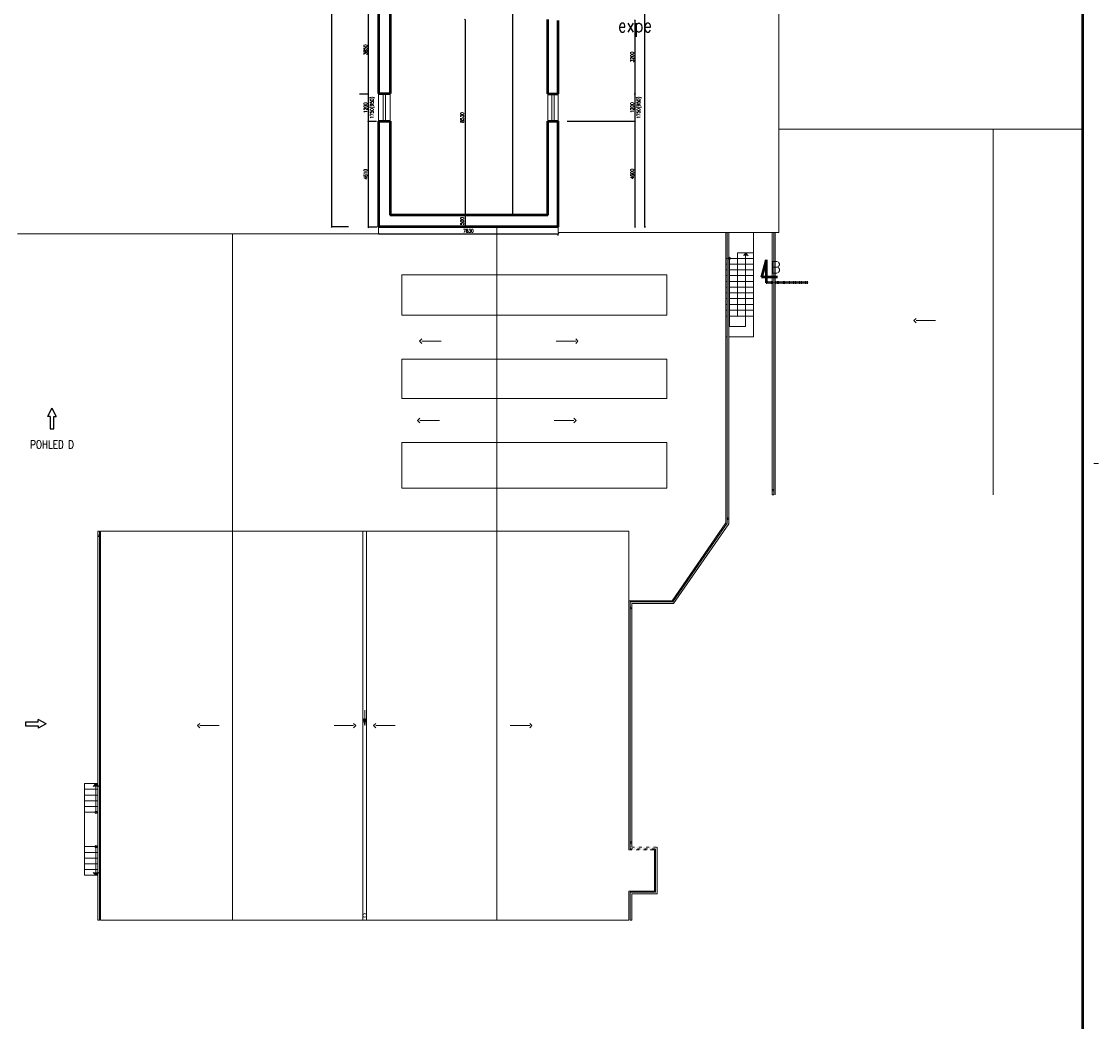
# Model space of a CAD drawing. Header units: millimetres. Extents: x -238874 to 551972, y -298952 to 658415.
# Tile 594 of 656: x 36884 to 83823, y 242736 to 286325. Entities that reach past the tile are written whole.
import ezdxf
from ezdxf.enums import TextEntityAlignment as Align

# ---------------------------------------------------------------- set-up
doc = ezdxf.new("R2010")
doc.units = ezdxf.units.MM
doc.header["$LTSCALE"] = 20
doc.linetypes.add('DASHDOT', pattern=[1, 0.5, -0.25, 0, -0.25])
doc.linetypes.add('DIVIDE2', pattern=[15.875, 6.35, -3.175, 0, -3.175, 0, -3.175])
for name, color, linetype, lineweight in [('_00_HEDVIKA_pohledy', 1, 'Continuous', 25), ('NOSNÉ', 8, 'Continuous', 50), ('PRUCHODY', 7, 'Continuous', 18)]:
    doc.layers.add(name, color=color, linetype=linetype, lineweight=lineweight)
doc.layers.add('CKNETISK', color=116, linetype='Continuous', lineweight=18, plot=False)
doc.layers.add('CZ', color=255, linetype='Continuous')
doc.layers.add('KOTY', color=8, linetype='Continuous')
doc.styles.add('ROMANS', font='romans', dxfattribs={"width": 0.8})
doc.styles.add('SIMPLEX', font='SIMPLEX.shx', dxfattribs={"width": 0.8, "bigfont": 'CAD13.shx'})
doc.styles.get("Standard").update_dxf_attribs({"font": 'simplex.shx', "width": 0.8})
doc.dimstyles.new('CKA', dxfattribs={"dimtxt": 200, "dimasz": 40, "dimexe": 20, "dimexo": 0.2, "dimgap": 50, "dimtad": 1, "dimdec": 0, "dimrnd": 1, "dimzin": 0, "dimdsep": 46, "dimtxsty": 'Standard', "dimblk1": 'OBLIQUE', "dimblk2": 'OBLIQUE', "dimsah": 1, "dimcen": 0.09, "dimclrd": 253, "dimclre": 253, "dimclrt": 253, "dimadec": 0, "dimazin": 0, "dimtfac": 1, "dimtdec": 0, "dimtix": 1, "dimtmove": 2, "dimatfit": 3, "dimfxl": 1, "dimtolj": 1, "dimtzin": 0, "dimarcsym": 0})

# ---------------------------------------------------------------- blocks, each defined once
blk = doc.blocks.new('_OBLIQUE')
at = {"color": 0, "linetype": 'ByBlock'}
blk.add_line((-0.5, -0.5), (0.5, 0.5), dxfattribs=at)
blk = doc.blocks.new('*D2744')
at = {"layer": 'DEFPOINTS', "color": 0, "transparency": 16777216}
for p in [(51522, 330207), (50396, 277377), (51522, 277377)]:
    blk.add_point(p, dxfattribs=at)
at = {"layer": 'KOTY', "lineweight": -2, "transparency": 16777216}
for p, q in [((50396, 330207), (50396, 277377)), ((51141, 277377), (50376, 277377))]:
    blk.add_line(p, q, dxfattribs=at)
at = {"layer": 'KOTY', "lineweight": -2, "transparency": 16777216, "xscale": 40, "yscale": 40, "zscale": 40}
for p, rotation in [((50396, 330207), 90), ((50396, 277377), 270)]:
    blk.add_blockref('_OBLIQUE', p, dxfattribs=dict(at, rotation=rotation))
at = {"layer": 'KOTY', "transparency": 16777216, "insert": (50271, 303792), "char_height": 150, "attachment_point": 5, "rotation": 90, "style": 'SIMPLEX'}
blk.add_mtext('\\A1;52830', dxfattribs=at)
blk = doc.blocks.new('*D2845')
at = {"layer": 'DEFPOINTS', "color": 0, "transparency": 16777216}
for p in [(60278, 281977), (63623, 281977), (60278, 277377)]:
    blk.add_point(p, dxfattribs=at)
at = {"layer": 'KOTY', "lineweight": -2, "transparency": 16777216}
for p, q in [((60659, 281977), (63643, 281977)), ((63623, 277377), (63623, 281977))]:
    blk.add_line(p, q, dxfattribs=at)
at = {"layer": 'KOTY', "lineweight": -2, "transparency": 16777216, "xscale": 40, "yscale": 40, "zscale": 40}
for p, rotation in [((63623, 281977), 90), ((63623, 277377), 270)]:
    blk.add_blockref('_OBLIQUE', p, dxfattribs=dict(at, rotation=rotation))
at = {"layer": 'KOTY', "transparency": 16777216, "insert": (63498, 279677), "char_height": 150, "attachment_point": 5, "rotation": 90, "style": 'SIMPLEX'}
blk.add_mtext('\\A1;4600', dxfattribs=at)
blk = doc.blocks.new('*D2846')
at = {"layer": 'DEFPOINTS', "color": 0, "transparency": 16777216}
for p in [(63258, 286377), (63623, 286377), (60278, 283177)]:
    blk.add_point(p, dxfattribs=at)
at = {"layer": 'KOTY', "lineweight": -2, "transparency": 16777216}
for p, q in [((63623, 283177), (63623, 286377)), ((63639, 286377), (63643, 286377))]:
    blk.add_line(p, q, dxfattribs=at)
at = {"layer": 'KOTY', "lineweight": -2, "transparency": 16777216, "xscale": 40, "yscale": 40, "zscale": 40}
for p, rotation in [((63623, 286377), 90), ((63623, 283177), 270)]:
    blk.add_blockref('_OBLIQUE', p, dxfattribs=dict(at, rotation=rotation))
at = {"layer": 'KOTY', "transparency": 16777216, "insert": (63498, 284777), "char_height": 150, "attachment_point": 5, "rotation": 90, "style": 'SIMPLEX'}
blk.add_mtext('\\A1;3200', dxfattribs=at)
blk = doc.blocks.new('*D2847')
at = {"layer": 'DEFPOINTS', "color": 0, "transparency": 16777216}
for p in [(52448, 277377), (60278, 277377), (60278, 277077)]:
    blk.add_point(p, dxfattribs=at)
at = {"layer": 'KOTY', "lineweight": -2, "transparency": 16777216}
for p, q in [((52448, 277077), (60278, 277077)), ((60278, 276996), (60278, 277057))]:
    blk.add_line(p, q, dxfattribs=at)
at = {"layer": 'KOTY', "lineweight": -2, "transparency": 16777216, "xscale": 40, "yscale": 40, "zscale": 40, "rotation": 180}
blk.add_blockref('_OBLIQUE', (52448, 277077), dxfattribs=at)
at = {"layer": 'KOTY', "lineweight": -2, "transparency": 16777216, "xscale": 40, "yscale": 40, "zscale": 40}
blk.add_blockref('_OBLIQUE', (60278, 277077), dxfattribs=at)
at = {"layer": 'KOTY', "transparency": 16777216, "insert": (56363, 277202), "char_height": 150, "attachment_point": 5, "style": 'SIMPLEX'}
blk.add_mtext('\\A1;7830', dxfattribs=at)
blk = doc.blocks.new('*D2848')
at = {"layer": 'DEFPOINTS', "color": 0, "transparency": 16777216}
for p in [(51970, 281969), (51999, 277359), (51999, 277359)]:
    blk.add_point(p, dxfattribs=at)
at = {"layer": 'KOTY', "lineweight": -2, "transparency": 16777216}
for p, q in [((51999, 281969), (51999, 277359)), ((52380, 277359), (52019, 277359))]:
    blk.add_line(p, q, dxfattribs=at)
at = {"layer": 'KOTY', "lineweight": -2, "transparency": 16777216, "xscale": 40, "yscale": 40, "zscale": 40}
for p, rotation in [((51999, 281969), 90), ((51999, 277359), 270)]:
    blk.add_blockref('_OBLIQUE', p, dxfattribs=dict(at, rotation=rotation))
at = {"layer": 'KOTY', "transparency": 16777216, "insert": (51874, 279664), "char_height": 150, "attachment_point": 5, "rotation": 90, "style": 'SIMPLEX'}
blk.add_mtext('\\A1;4610', dxfattribs=at)
blk = doc.blocks.new('*D2850')
at = {"layer": 'DEFPOINTS', "color": 0, "transparency": 16777216}
for p in [(51999, 283169), (51970, 281969), (51999, 281969)]:
    blk.add_point(p, dxfattribs=at)
at = {"layer": 'KOTY', "lineweight": -2, "transparency": 16777216}
for p, q in [((51999, 283169), (51999, 281969)), ((52351, 281969), (52019, 281969))]:
    blk.add_line(p, q, dxfattribs=at)
at = {"layer": 'KOTY', "lineweight": -2, "transparency": 16777216, "xscale": 40, "yscale": 40, "zscale": 40}
for p, rotation in [((51999, 283169), 90), ((51999, 281969), 270)]:
    blk.add_blockref('_OBLIQUE', p, dxfattribs=dict(at, rotation=rotation))
at = {"layer": 'KOTY', "transparency": 16777216, "insert": (51874, 282569), "char_height": 150, "attachment_point": 5, "rotation": 90, "style": 'SIMPLEX'}
blk.add_mtext('\\A1;1200', dxfattribs=at)
blk = doc.blocks.new('*D2851')
at = {"layer": 'DEFPOINTS', "color": 0, "transparency": 16777216}
for p in [(51999, 287019), (51999, 283169), (51999, 283169)]:
    blk.add_point(p, dxfattribs=at)
at = {"layer": 'KOTY', "lineweight": -2, "transparency": 16777216}
for p, q in [((51999, 287019), (51999, 283169)), ((51618, 283169), (51979, 283169))]:
    blk.add_line(p, q, dxfattribs=at)
at = {"layer": 'KOTY', "lineweight": -2, "transparency": 16777216, "xscale": 40, "yscale": 40, "zscale": 40}
for p, rotation in [((51999, 287019), 90), ((51999, 283169), 270)]:
    blk.add_blockref('_OBLIQUE', p, dxfattribs=dict(at, rotation=rotation))
at = {"layer": 'KOTY', "transparency": 16777216, "insert": (51874, 285094), "char_height": 150, "attachment_point": 5, "rotation": 90, "style": 'SIMPLEX'}
blk.add_mtext('\\A1;3850', dxfattribs=at)
blk = doc.blocks.new('*D2852')
at = {"layer": 'DEFPOINTS', "color": 0, "transparency": 16777216}
for p in [(59828, 286407), (56217, 277877), (59828, 277877)]:
    blk.add_point(p, dxfattribs=at)
at = {"layer": 'KOTY', "lineweight": -2, "transparency": 16777216}
for p, q in [((56217, 286407), (56217, 277877)), ((59447, 277877), (56197, 277877))]:
    blk.add_line(p, q, dxfattribs=at)
at = {"layer": 'KOTY', "lineweight": -2, "transparency": 16777216, "xscale": 40, "yscale": 40, "zscale": 40}
for p, rotation in [((56217, 286407), 90), ((56217, 277877), 270)]:
    blk.add_blockref('_OBLIQUE', p, dxfattribs=dict(at, rotation=rotation))
at = {"layer": 'KOTY', "transparency": 16777216, "insert": (56092, 282142), "char_height": 150, "attachment_point": 5, "rotation": 90, "style": 'SIMPLEX'}
blk.add_mtext('\\A1;8530', dxfattribs=at)
blk = doc.blocks.new('*D2853')
at = {"layer": 'DEFPOINTS', "color": 0, "transparency": 16777216}
for p in [(59828, 277877), (56217, 277377), (60278, 277377)]:
    blk.add_point(p, dxfattribs=at)
at = {"layer": 'KOTY', "lineweight": -2, "transparency": 16777216}
for p, q in [((56217, 277877), (56217, 277377)), ((59897, 277377), (56197, 277377))]:
    blk.add_line(p, q, dxfattribs=at)
at = {"layer": 'KOTY', "lineweight": -2, "transparency": 16777216, "xscale": 40, "yscale": 40, "zscale": 40}
for p, rotation in [((56217, 277877), 90), ((56217, 277377), 270)]:
    blk.add_blockref('_OBLIQUE', p, dxfattribs=dict(at, rotation=rotation))
at = {"layer": 'KOTY', "transparency": 16777216, "insert": (56092, 277627), "char_height": 150, "attachment_point": 5, "rotation": 90, "style": 'SIMPLEX'}
blk.add_mtext('\\A1;500', dxfattribs=at)
blk = doc.blocks.new('*U3468')
at = {"color": 0, "linetype": 'ByBlock', "lineweight": -2}
for p, q in [((48, 39), (48, 95)), ((225, 0), (48, 95)), ((225, 0), (48, -95)), ((48, -39), (48, -95))]:
    blk.add_line(p, q, dxfattribs=at)
blk.add_lwpolyline([(48, -39), (-225, -39), (-225, 39), (48, 39)], dxfattribs=at)
at = {"color": 0, "linetype": 'Continuous', "lineweight": -2, "flags": 8}
blk.add_attdef('SPÁD', text='', height=100, dxfattribs=at).set_placement((0, 40), align=Align.CENTER)

msp = doc.modelspace()

# ---------------------------------------------------------------- hatches: boundary and pattern name
at = {"layer": 'PRUCHODY'}
for points in [[(68558.578, 276117.748), (68437.962, 276246.983), (68317.346, 276117.748)], [(40248.578, 252977.748), (40127.962, 253106.983), (40007.346, 252977.748)], [(40007.346, 252977.748), (40127.962, 253106.983), (40248.578, 252977.748)], [(40248.578, 249236.219), (40127.962, 249106.983), (40007.346, 249236.219)], [(40007.346, 249236.219), (40127.962, 249106.983), (40248.578, 249236.219)]]:
    msp.add_hatch(color=256, dxfattribs=at).paths.add_polyline_path(points)

# ---------------------------------------------------------------- linework, layer by layer
at = {"color": 253, "linetype": 'ByBlock'}
for p, q in [((58290.416, 306986.983), (58290.416, 277876.983)), ((63587.099, 283176.983), (63643.099, 283176.983)), ((63643.099, 283156.983), (63603.099, 283196.983)), ((63623.099, 281976.983), (63623.099, 283176.983)), ((63643.099, 281956.983), (63603.099, 281996.983)), ((58310.416, 277856.983), (58270.416, 277896.983)), ((58326.416, 277876.983), (58270.416, 277876.983)), ((64019.696, 277376.983), (64075.696, 277376.983)), ((64075.696, 277356.983), (64035.696, 277396.983))]:
    msp.add_line(p, q, dxfattribs=at)
at = {"layer": 'CKNETISK', "lineweight": 53}
msp.add_line((83147.962, -240764.395), (83147.962, 658415.336), dxfattribs=at)
at = {"layer": 'DEFPOINTS', "color": 0, "linetype": 'ByBlock'}
for p in [(60277.962, 283176.983), (63623.099, 283176.983), (60277.962, 281976.983), (58290.416, 277876.983), (59827.962, 277876.983), (60277.962, 277376.983)]:
    msp.add_point(p, dxfattribs=at)
at = {"layer": 'KOTY'}
msp.add_line((64055.696, 277376.983), (64055.696, 306986.983), dxfattribs=at)
at = {"layer": 'NOSNÉ'}
for p, q in [((52447.962, 287036.983), (52447.962, 283186.983)), ((52947.962, 287036.983), (52947.962, 283186.983)), ((59827.962, 283176.983), (59827.962, 286406.983)), ((60277.962, 283176.983), (60277.962, 286376.983)), ((52447.962, 283186.983), (52947.962, 283186.983)), ((59827.962, 283176.983), (60277.962, 283176.983)), ((52447.962, 281986.983), (52447.962, 277376.983)), ((52447.962, 281986.983), (52947.962, 281986.983)), ((52947.962, 281986.983), (52947.962, 277876.983)), ((59827.962, 277876.983), (59827.962, 281976.983)), ((59827.962, 281976.983), (60277.962, 281976.983)), ((60277.962, 277376.983), (60277.962, 281976.983)), ((59827.962, 277876.983), (52947.962, 277876.983)), ((60277.962, 277376.983), (52447.962, 277376.983)), ((69337.481, 275932.175), (69136.52, 275182.175)), ((69337.481, 275932.175), (69337.481, 274932.175)), ((69837.481, 275182.175), (69136.52, 275182.175))]:
    msp.add_line(p, q, dxfattribs=at)
at = {"layer": 'NOSNÉ', "color": 7, "linetype": 'DASHDOT'}
for p, q in [((71176.769, 274942.175), (69337.481, 274942.175)), ((71176.769, 274932.175), (69337.481, 274932.175))]:
    msp.add_line(p, q, dxfattribs=at)
at = {"layer": 'PRUCHODY'}
for p, q in [((69887.962, 281626.983), (69887.962, 291576.983)), ((83097.962, 289066.983), (83097.962, 281626.983)), ((52967.962, 287036.983), (52967.962, 283186.983)), ((59807.962, 283176.983), (59807.962, 286386.983)), ((52447.962, 281986.983), (52447.962, 283186.983)), ((52647.962, 283186.983), (52647.962, 281986.983)), ((52747.962, 283186.983), (52747.962, 281986.983)), ((52947.962, 281986.983), (52947.962, 283186.983)), ((52947.962, 283186.983), (52967.962, 283186.983)), ((59827.962, 283176.983), (59807.962, 283176.983)), ((59827.962, 283176.983), (59827.962, 281976.983)), ((60002.962, 281976.983), (60002.962, 283176.983)), ((60102.962, 281976.983), (60102.962, 283176.983)), ((60277.962, 281976.983), (60277.962, 283176.983)), ((52947.962, 281986.983), (52967.962, 281986.983)), ((52967.962, 281986.983), (52967.962, 277896.983)), ((59807.962, 277896.983), (59807.962, 281976.983)), ((59827.962, 281976.983), (59807.962, 281976.983)), ((69887.962, 281626.983), (83097.962, 281626.983)), ((69887.962, 277126.983), (69887.962, 281626.983)), ((79227.962, 265696.983), (79227.962, 281626.983)), ((59807.962, 277896.983), (52967.962, 277896.983)), ((39757.962, 277076.983), (36704.553, 277076.983)), ((52447.962, 277076.983), (39457.962, 277076.983)), ((46085.462, 264106.983), (46085.462, 277076.983)), ((52447.962, 277076.983), (52447.962, 277376.983)), ((57600.462, 264106.983), (57600.462, 277376.983)), ((60277.962, 277376.983), (60277.962, 277126.983)), ((60277.962, 277126.983), (69887.962, 277126.983)), ((67587.962, 264469.02), (67587.962, 277126.983)), ((67637.962, 264453.407), (67637.962, 277126.983)), ((67707.962, 264431.547), (67707.962, 277126.983)), ((68787.962, 272576.983), (68787.962, 277126.983)), ((69607.962, 265696.983), (69607.962, 277126.983)), ((69677.962, 265696.983), (69677.962, 277126.983)), ((69727.962, 265696.983), (69727.962, 277126.983)), ((68087.962, 276246.983), (68787.962, 276246.983)), ((68087.962, 273476.983), (68087.962, 276246.983)), ((68317.346, 276246.983), (68558.578, 276246.983)), ((68437.962, 276246.983), (68437.962, 273026.983)), ((68558.578, 276117.748), (68437.962, 276246.983)), ((67587.962, 275996.983), (67637.962, 275996.983)), ((67587.962, 275746.983), (67637.962, 275746.983)), ((67707.962, 275996.983), (68787.962, 275996.983)), ((67707.962, 275746.983), (68787.962, 275746.983)), ((67737.962, 273026.983), (67737.962, 275996.983)), ((67587.962, 275496.983), (67637.962, 275496.983)), ((67587.962, 275246.983), (67637.962, 275246.983)), ((67707.962, 275496.983), (68787.962, 275496.983)), ((67707.962, 275246.983), (68787.962, 275246.983)), ((67587.962, 274996.983), (67637.962, 274996.983)), ((67587.962, 274746.983), (67637.962, 274746.983)), ((67707.962, 274996.983), (68787.962, 274996.983)), ((67707.962, 274746.983), (68787.962, 274746.983)), ((67587.962, 274496.983), (67637.962, 274496.983)), ((67587.962, 274246.983), (67637.962, 274246.983)), ((67707.962, 274496.983), (68787.962, 274496.983)), ((67707.962, 274246.983), (68787.962, 274246.983)), ((67587.962, 273996.983), (67637.962, 273996.983)), ((67587.962, 273746.983), (67637.962, 273746.983)), ((67707.962, 273996.983), (68787.962, 273996.983)), ((67707.962, 273746.983), (68787.962, 273746.983)), ((67587.962, 273476.983), (67637.962, 273476.983)), ((67707.962, 273476.983), (68787.962, 273476.983)), ((75776.788, 273286.983), (75876.788, 273386.983)), ((75776.788, 273286.983), (75876.788, 273186.983)), ((75876.788, 273286.983), (76722.58, 273286.983)), ((67737.962, 273026.983), (68437.962, 273026.983)), ((54234.605, 272393.241), (54334.605, 272493.241)), ((54234.605, 272393.241), (54334.605, 272293.241)), ((54334.605, 272393.241), (55180.397, 272393.241)), ((61036.953, 272393.241), (60191.161, 272393.241)), ((61136.953, 272393.241), (61036.953, 272493.241)), ((61136.953, 272393.241), (61036.953, 272293.241)), ((67587.962, 272576.983), (67637.962, 272576.983)), ((67707.962, 272576.983), (68787.962, 272576.983)), ((53455.053, 271611.966), (65007.598, 271611.966)), ((53455.053, 269886.983), (53455.053, 271611.966)), ((65007.598, 271611.966), (65007.598, 269886.983)), ((65007.598, 269886.983), (53455.053, 269886.983)), ((54149.288, 268930.353), (54249.288, 269030.353)), ((61051.637, 268930.353), (60951.637, 269030.353)), ((54149.288, 268930.353), (54249.288, 268830.353)), ((54249.288, 268930.353), (55095.08, 268930.353)), ((60951.637, 268930.353), (60105.844, 268930.353)), ((61051.637, 268930.353), (60951.637, 268830.353)), ((65007.598, 267976.983), (53455.053, 267976.983)), ((53455.053, 267976.983), (53455.053, 265976.983)), ((65007.598, 265976.983), (65007.598, 267976.983)), ((83823.036, 267051.83), (83623.036, 267051.83)), ((53455.053, 265976.983), (65007.598, 265976.983)), ((69677.962, 265696.983), (69607.962, 265696.983)), ((65240.531, 261076.983), (67587.962, 264469.02)), ((65266.735, 261026.983), (67637.962, 264453.407)), ((65303.42, 260956.983), (67707.962, 264431.547)), ((40207.962, 264106.983), (40207.962, 247156.983)), ((40277.962, 264106.983), (40207.962, 264106.983)), ((40277.962, 264106.983), (40277.962, 247156.983)), ((40327.962, 264106.983), (40327.962, 247156.983)), ((40627.962, 264106.983), (40327.962, 264106.983)), ((40627.962, 264106.983), (63357.962, 264106.983)), ((46085.462, 264106.983), (46085.462, 247156.983)), ((51762.945, 264106.983), (51762.945, 247156.983)), ((51922.945, 264106.983), (51922.945, 247156.983)), ((57600.462, 264106.983), (57600.462, 247156.983)), ((63357.962, 261276.983), (63357.962, 264106.983)), ((63357.962, 261276.983), (63357.962, 250216.983)), ((63357.962, 261076.983), (65240.531, 261076.983)), ((63407.962, 261026.983), (63407.962, 250266.983)), ((63407.962, 261026.983), (65266.735, 261026.983)), ((63477.962, 260956.983), (63477.962, 250336.983)), ((63477.962, 260956.983), (65303.42, 260956.983)), ((51841.557, 256303.116), (51841.557, 255631.983)), ((51790.523, 255927.641), (51841.557, 255866.45)), ((51841.557, 255631.983), (51790.523, 255927.641)), ((51841.557, 255631.983), (51892.592, 255927.641)), ((51892.592, 255927.641), (51841.557, 255866.45)), ((44553.454, 255631.983), (44653.454, 255731.983)), ((44553.454, 255631.983), (44653.454, 255531.983)), ((44653.454, 255631.983), (45499.246, 255631.983)), ((51355.803, 255631.983), (50510.011, 255631.983)), ((51455.803, 255631.983), (51355.803, 255731.983)), ((51455.803, 255631.983), (51355.803, 255531.983)), ((52230.121, 255631.983), (52330.121, 255731.983)), ((52230.121, 255631.983), (52330.121, 255531.983)), ((52330.121, 255631.983), (53175.913, 255631.983)), ((59032.47, 255631.983), (58186.678, 255631.983)), ((59132.47, 255631.983), (59032.47, 255731.983)), ((59132.47, 255631.983), (59032.47, 255531.983)), ((39627.962, 253106.983), (39627.962, 249106.983)), ((40207.962, 253106.983), (39627.962, 253106.983)), ((40007.346, 252977.748), (40127.962, 253106.983)), ((40127.962, 253106.983), (40127.962, 251856.983)), ((40248.578, 252977.748), (40127.962, 253106.983)), ((40327.962, 253106.983), (40277.962, 253106.983)), ((40207.962, 252856.983), (39627.962, 252856.983)), ((40207.962, 252606.983), (39627.962, 252606.983)), ((40327.962, 252856.983), (40277.962, 252856.983)), ((40327.962, 252606.983), (40277.962, 252606.983)), ((40207.962, 252356.983), (39627.962, 252356.983)), ((40207.962, 252106.983), (39627.962, 252106.983)), ((40327.962, 252356.983), (40277.962, 252356.983)), ((40327.962, 252106.983), (40277.962, 252106.983)), ((40207.962, 251856.983), (39627.962, 251856.983)), ((40327.962, 251856.983), (40277.962, 251856.983)), ((40207.962, 250356.983), (39627.962, 250356.983)), ((40127.962, 250356.983), (40127.962, 249106.983)), ((40327.962, 250356.983), (40277.962, 250356.983)), ((64277.962, 250216.983), (64467.962, 250216.983)), ((64467.962, 250216.983), (64467.962, 248416.983)), ((64517.962, 250266.983), (64517.962, 248366.983)), ((64587.962, 250336.983), (64587.962, 248296.983)), ((40207.962, 250106.983), (39627.962, 250106.983)), ((40207.962, 249856.983), (39627.962, 249856.983)), ((40327.962, 250106.983), (40277.962, 250106.983)), ((40327.962, 249856.983), (40277.962, 249856.983)), ((40207.962, 249606.983), (39627.962, 249606.983)), ((40207.962, 249356.983), (39627.962, 249356.983)), ((40327.962, 249606.983), (40277.962, 249606.983)), ((40327.962, 249356.983), (40277.962, 249356.983)), ((40207.962, 249106.983), (39627.962, 249106.983)), ((40007.346, 249236.219), (40127.962, 249106.983)), ((40207.962, 249106.983), (40007.346, 249106.983)), ((40007.346, 249106.983), (40207.962, 249106.983)), ((40248.578, 249236.219), (40127.962, 249106.983)), ((40327.962, 249106.983), (40277.962, 249106.983)), ((63357.962, 248416.983), (64467.962, 248416.983)), ((63357.962, 248416.983), (63357.962, 247156.983)), ((63407.962, 248366.983), (64517.962, 248366.983)), ((63407.962, 248366.983), (63407.962, 247156.983)), ((63477.962, 248296.983), (64587.962, 248296.983)), ((63477.962, 248296.983), (63477.962, 247156.983)), ((40277.962, 247156.983), (40207.962, 247156.983)), ((40327.962, 247156.983), (63357.962, 247156.983)), ((63407.962, 247156.983), (63477.962, 247156.983))]:
    msp.add_line(p, q, dxfattribs=at)
at = {"layer": 'PRUCHODY', "linetype": 'DIVIDE2'}
for p, q in [((63357.962, 250216.983), (64277.962, 250216.983)), ((63407.962, 250266.983), (64517.962, 250266.983)), ((63477.962, 250336.983), (64587.962, 250336.983))]:
    msp.add_line(p, q, dxfattribs=at)
at = {"layer": 'PRUCHODY'}
msp.add_lwpolyline([(65007.598, 275276.983), (53455.053, 275277.824), (53455.053, 273527.824), (65007.598, 273526.983)], close=True, dxfattribs=at)
for centre, radius in [((67737.962, 275996.983), 50), ((69642.962, 265896.983), 35), ((67672.962, 264653.407), 35), ((40242.962, 263906.983), 35), ((63442.962, 260756.983), 35), ((40127.962, 251856.983), 50), ((40127.962, 250356.983), 50), ((63442.962, 250536.983), 35), ((51842.962, 247356.983), 80)]:
    msp.add_circle(centre, radius, dxfattribs=at)

# ---------------------------------------------------------------- block references
at = {"layer": '_00_HEDVIKA_pohledy', "xscale": -2, "yscale": 2, "zscale": 2}
for p, rotation in [((38207.593, 269014.69), 270), ((37512.912, 255704.62), 180)]:
    msp.add_blockref('*U3468', p, dxfattribs=dict(at, rotation=rotation))

# ---------------------------------------------------------------- texts
at = {"color": 253, "linetype": 'ByBlock', "char_height": 150, "attachment_point": 5, "rotation": 90, "style": 'SIMPLEX'}
for s, insert in [('1750(950)', (52175.058, 282569.283)), ('\\A1;1200', (63498.099, 282576.983)), ('1750(950)', (63799.198, 282569.283))]:
    msp.add_mtext(s, dxfattribs=dict(at, insert=insert))
at = {"layer": '_00_HEDVIKA_pohledy', "lineweight": 35, "insert": (37258.524, 267712.786), "char_height": 350, "attachment_point": 7}
msp.add_mtext_dynamic_manual_height_columns('POHLED D', width=9267.13323, gutter_width=1250, heights=[0], dxfattribs=at)
at = {"layer": 'CZ', "color": 7, "style": 'ROMANS'}
msp.add_text('B', height=500, dxfattribs=at).set_placement((69529.989, 275360.667))
at = {"layer": 'PRUCHODY', "insert": (62877.962, 286456.983), "char_height": 600, "width": 12450.8, "attachment_point": 1}
msp.add_mtext('expe', dxfattribs=at)

# ---------------------------------------------------------------- dimensions: what is measured, and where the dimension line sits
at = {"layer": 'KOTY'}
for base, p1, p2, angle, text, picture, middle in [((50395.839, 277376.983), (51521.901, 330206.983), (51521.901, 277376.983), 90, '52830', '*D2744', (50270.839, 303791.983)), ((51998.959, 283169.283), (51998.959, 287019.283), (51998.959, 283169.283), 90, '3850', '*D2851', (51873.959, 285094.283)), ((56217.092, 277876.983), (59827.962, 286406.983), (59827.962, 277876.983), 270, '8530', '*D2852', (56092.092, 282141.983)), ((63623.099, 286376.983), (60277.962, 283176.983), (63257.962, 286376.983), 270, '3200', '*D2846', (63498.099, 284776.983)), ((51998.959, 281969.283), (51998.959, 283169.283), (51969.82, 281969.283), 90, '1200', '*D2850', (51873.959, 282569.283)), ((51998.959, 277359.283), (51969.82, 281969.283), (51998.959, 277359.283), 90, '4610', '*D2848', (51873.959, 279664.283)), ((63623.099, 281976.983), (60277.962, 277376.983), (60277.962, 281976.983), 270, '4600', '*D2845', (63498.099, 279676.983)), ((56217.092, 277376.983), (59827.962, 277876.983), (60277.962, 277376.983), 270, '500', '*D2853', (56092.092, 277626.983)), ((60277.962, 277076.983), (52447.962, 277376.983), (60277.962, 277376.983), 180, '7830', '*D2847', (56362.962, 277201.983))]:
    dim = msp.add_linear_dim(base=base, p1=p1, p2=p2, angle=angle, text=text, dimstyle='CKA', override={"dimtxt": 150, "dimexo": 380.774374, "dimtxsty": 'SIMPLEX', "dimse1": 1, "dimclrd": 256, "dimclre": 256, "dimclrt": 256}, dxfattribs=at)
    dim.commit()
    dim.dimension.update_dxf_attribs({"geometry": picture, "text_midpoint": middle})

doc.saveas('drawing.dxf')
